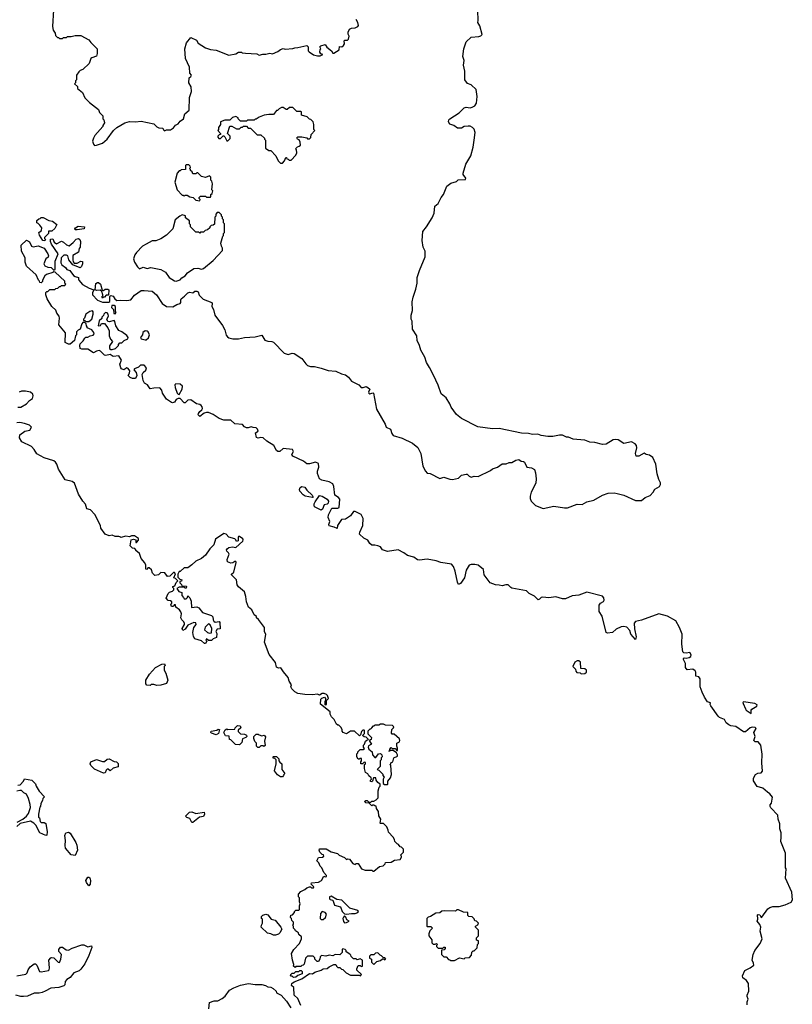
# Model space of a CAD drawing. Extents: x 1966327 to 2147849, y 395140 to 552178.
# Tile 294 of 316: x 2100255 to 2108197, y 445231 to 455354. Entities that reach past the tile are written whole.
import ezdxf

# ---------------------------------------------------------------- set-up
doc = ezdxf.new("R2010")
doc.units = 0

msp = doc.modelspace()

# ---------------------------------------------------------------- linework, layer by layer
at = {"layer": '0CON20XD'}
for points in [[(2100603, 455455), (2100592, 455285), (2100600, 455245), (2100620, 455215), (2100622, 455192), (2100642, 455172), (2100655, 455170), (2100665, 455160), (2100695, 455160), (2100705, 455170), (2100735, 455170), (2100745, 455180), (2100785, 455180), (2100825, 455192), (2100885, 455192), (2100966, 455146), (2100985, 455120), (2101050, 455055), (2101052, 455005), (2101045, 454980), (2100995, 454963), (2100986, 454954), (2100968, 454902), (2100905, 454840), (2100875, 454830), (2100862, 454818), (2100840, 454785), (2100840, 454735), (2100830, 454725), (2100830, 454705), (2100820, 454695), (2100848, 454668), (2100850, 454645), (2100900, 454605), (2100925, 454550), (2100971, 454501), (2101065, 454430), (2101075, 454400), (2101110, 454365), (2101110, 454335), (2101120, 454325), (2101127, 454293), (2101110, 454265), (2101110, 454255), (2101027, 454163), (2101013, 454135), (2101004, 454104), (2101013, 454073), (2101025, 454062), (2101045, 454063), (2101107, 454085), (2101153, 454125), (2101220, 454215), (2101253, 454247), (2101335, 454294), (2101382, 454308), (2101445, 454303), (2101505, 454309), (2101635, 454282), (2101665, 454252), (2101685, 454242), (2101728, 454238), (2101732, 454222), (2101745, 454210), (2101765, 454220), (2101805, 454222), (2101835, 454242), (2101855, 454268), (2101885, 454282), (2101905, 454310), (2101938, 454335), (2101952, 454385), (2101997, 454425), (2102002, 454555), (2102022, 454615), (2102017, 454665), (2101993, 454705), (2101998, 454755), (2102015, 454770), (2102020, 454785), (2102003, 454803), (2102000, 454865), (2101958, 454955), (2101952, 455055), (2101970, 455115), (2102015, 455170), (2102073, 455143), (2102091, 455111), (2102164, 455064), (2102215, 455048), (2102275, 455040), (2102405, 454990), (2102475, 455002), (2102505, 455020), (2102535, 455020), (2102543, 455013), (2102575, 455008), (2102692, 455002), (2102715, 454988), (2102755, 455000), (2102785, 454998), (2102825, 455008), (2102855, 455002), (2102910, 455025), (2102935, 455048), (2102963, 455057), (2102985, 455052), (2103063, 455057), (2103084, 455066), (2103115, 455068), (2103205, 455090), (2103220, 455075), (2103220, 455035), (2103232, 455022), (2103275, 454993), (2103315, 454982), (2103343, 454983), (2103370, 454995), (2103352, 455002), (2103341, 455021), (2103343, 455047), (2103350, 455055), (2103340, 455075), (2103350, 455085), (2103395, 455100), (2103411, 455071), (2103460, 455035), (2103475, 455010), (2103485, 455010), (2103540, 455045), (2103542, 455078), (2103567, 455073), (2103583, 455087), (2103593, 455107), (2103590, 455135), (2103598, 455142), (2103625, 455142), (2103636, 455155), (2103640, 455185), (2103630, 455205), (2103630, 455225), (2103644, 455256), (2103664, 455266), (2103705, 455271), (2103732, 455285), (2103738, 455295), (2103730, 455325), (2103712, 455355)], [(2101215, 452510), (2101234, 452484), (2101255, 452467), (2101295, 452471), (2101355, 452467), (2101398, 452475), (2101435, 452520), (2101505, 452568), (2101535, 452571), (2101615, 452562), (2101661, 452525), (2101720, 452435), (2101765, 452406), (2101829, 452401), (2101870, 452425), (2101905, 452435), (2101912, 452445), (2101910, 452475), (2101914, 452485), (2101950, 452510), (2101984, 452545), (2102005, 452552), (2102035, 452547), (2102056, 452564), (2102075, 452564), (2102090, 452555), (2102101, 452521), (2102142, 452482), (2102229, 452445), (2102234, 452435), (2102231, 452405), (2102248, 452375), (2102260, 452315), (2102340, 452210), (2102365, 452165), (2102379, 452109), (2102391, 452095), (2102405, 452084), (2102445, 452072), (2102505, 452073), (2102565, 452086), (2102675, 452094), (2102745, 452112), (2102775, 452060), (2102805, 452048), (2102846, 452046), (2102865, 452039), (2102974, 451925), (2103015, 451912), (2103055, 451926), (2103075, 451923), (2103155, 451872), (2103196, 451815), (2103215, 451799), (2103245, 451789), (2103285, 451787), (2103355, 451771), (2103425, 451748), (2103505, 451739), (2103562, 451712), (2103605, 451703), (2103635, 451679), (2103665, 451637), (2103740, 451600), (2103765, 451573), (2103785, 451572), (2103815, 451581), (2103835, 451572), (2103854, 451555), (2103839, 451525), (2103843, 451513), (2103855, 451508), (2103885, 451518), (2103893, 451513), (2103922, 451348), (2104012, 451195), (2104021, 451165), (2104066, 451145), (2104080, 451100), (2104095, 451078), (2104185, 451050), (2104291, 451001), (2104346, 450956), (2104380, 450895), (2104400, 450765), (2104425, 450712), (2104445, 450693), (2104475, 450689), (2104575, 450638), (2104615, 450651), (2104675, 450630), (2104705, 450628), (2104765, 450640), (2104795, 450670), (2104845, 450682), (2104855, 450681), (2104875, 450661), (2104895, 450651), (2104925, 450660), (2104966, 450656), (2105095, 450720), (2105116, 450736), (2105168, 450752), (2105215, 450788), (2105255, 450788), (2105285, 450801), (2105315, 450803), (2105355, 450826), (2105385, 450832), (2105410, 450815), (2105432, 450812), (2105445, 450804), (2105468, 450755), (2105515, 450745), (2105545, 450729), (2105557, 450695), (2105564, 450635), (2105562, 450588), (2105511, 450495), (2105501, 450455), (2105501, 450431), (2105514, 450405), (2105558, 450358), (2105635, 450329), (2105745, 450353), (2105854, 450334), (2105885, 450334), (2105985, 450373), (2106035, 450370), (2106084, 450396), (2106157, 450415), (2106246, 450464), (2106305, 450486), (2106365, 450491), (2106395, 450483), (2106465, 450465), (2106585, 450410), (2106645, 450412), (2106685, 450440), (2106735, 450463), (2106767, 450495), (2106784, 450526), (2106831, 450555), (2106843, 450575), (2106843, 450593), (2106824, 450625), (2106806, 450685), (2106793, 450785), (2106763, 450853), (2106728, 450878), (2106695, 450884), (2106675, 450897), (2106620, 450865), (2106593, 450865), (2106584, 450895), (2106598, 450952), (2106595, 450975), (2106583, 450993), (2106545, 451015), (2106465, 450997), (2106405, 451034), (2106375, 451038), (2106355, 451033), (2106285, 450989), (2106246, 450986), (2106166, 451006), (2106115, 451011), (2106065, 451032), (2105982, 451038), (2105945, 451042), (2105895, 451062), (2105875, 451062), (2105835, 451082), (2105805, 451082), (2105735, 451067), (2105685, 451068), (2105615, 451078), (2105582, 451092), (2105525, 451089), (2105485, 451099), (2105412, 451102), (2105185, 451150), (2105115, 451146), (2104965, 451168), (2104795, 451253), (2104746, 451295), (2104690, 451370), (2104676, 451406), (2104639, 451465), (2104589, 451509), (2104556, 451596), (2104508, 451698), (2104468, 451778), (2104435, 451828), (2104421, 451885), (2104377, 451955), (2104364, 452004), (2104342, 452055), (2104338, 452105), (2104293, 452173), (2104290, 452255), (2104280, 452275), (2104278, 452315), (2104292, 452365), (2104288, 452452), (2104298, 452502), (2104328, 452585), (2104340, 452645), (2104342, 452705), (2104364, 452776), (2104423, 452917), (2104422, 452975), (2104404, 453014), (2104393, 453085), (2104398, 453175), (2104438, 453225), (2104494, 453316), (2104516, 453364), (2104522, 453435), (2104558, 453465), (2104588, 453525), (2104612, 453555), (2104647, 453643), (2104685, 453672), (2104745, 453690), (2104763, 453707), (2104838, 453712), (2104840, 453725), (2104812, 453762), (2104812, 453775), (2104842, 453868), (2104892, 453955), (2104917, 454043), (2104926, 454115), (2104936, 454195), (2104925, 454228), (2104910, 454245), (2104885, 454259), (2104865, 454260), (2104825, 454254), (2104795, 454239), (2104755, 454240), (2104718, 454265), (2104675, 454278), (2104661, 454305), (2104665, 454323), (2104675, 454334), (2104772, 454395), (2104824, 454446), (2104845, 454453), (2104885, 454447), (2104907, 454455), (2104935, 454469), (2104950, 454495), (2104958, 454565), (2104948, 454635), (2104895, 454684), (2104857, 454697), (2104831, 454735), (2104831, 454825), (2104816, 454886), (2104824, 454935), (2104809, 454975), (2104819, 455055), (2104845, 455126), (2104895, 455174), (2104975, 455181), (2104995, 455187), (2105010, 455200), (2104985, 455290), (2104963, 455325), (2104967, 455345), (2104963, 455447)], [(2102955, 453880), (2102978, 453902), (2102992, 453938), (2102998, 453938), (2103002, 453922), (2103015, 453920), (2103025, 453910), (2103045, 453910), (2103095, 453960), (2103102, 453985), (2103100, 454015), (2103090, 454025), (2103112, 454048), (2103128, 454052), (2103140, 454065), (2103138, 454095), (2103127, 454117), (2103110, 454125), (2103102, 454138), (2103115, 454150), (2103155, 454150), (2103205, 454140), (2103215, 454130), (2103235, 454130), (2103247, 454143), (2103250, 454175), (2103290, 454215), (2103280, 454225), (2103280, 454275), (2103270, 454305), (2103248, 454328), (2103235, 454330), (2103210, 454355), (2103152, 454372), (2103150, 454405), (2103145, 454410), (2103105, 454410), (2103062, 454452), (2103028, 454452), (2103005, 454430), (2102995, 454430), (2102962, 454452), (2102945, 454452), (2102921, 454439), (2102905, 454420), (2102895, 454420), (2102865, 454380), (2102815, 454380), (2102768, 454372), (2102715, 454350), (2102685, 454330), (2102675, 454330), (2102665, 454320), (2102595, 454320), (2102585, 454310), (2102525, 454310), (2102500, 454335), (2102500, 454345), (2102475, 454360), (2102443, 454347), (2102415, 454320), (2102365, 454320), (2102320, 454305), (2102318, 454275), (2102300, 454245), (2102300, 454225), (2102290, 454215), (2102320, 454185), (2102318, 454172), (2102305, 454170), (2102290, 454155), (2102290, 454145), (2102302, 454132), (2102318, 454132), (2102345, 454160), (2102355, 454160), (2102365, 454150), (2102385, 454110), (2102395, 454110), (2102418, 454132), (2102417, 454157), (2102390, 454185), (2102415, 454260), (2102435, 454260), (2102485, 454230), (2102515, 454230), (2102532, 454248), (2102545, 454250), (2102555, 454260), (2102585, 454260), (2102605, 454240), (2102628, 454238), (2102695, 454170), (2102735, 454170), (2102770, 454135), (2102770, 454125), (2102780, 454115), (2102782, 454032), (2102815, 454010), (2102835, 454010), (2102888, 453955), (2102913, 453903), (2102935, 453880), (2102955, 453880)], [(2102105, 453490), (2102110, 453505), (2102100, 453515), (2102100, 453525), (2102115, 453540), (2102165, 453540), (2102175, 453530), (2102215, 453530), (2102220, 453535), (2102220, 453555), (2102232, 453568), (2102240, 453595), (2102230, 453605), (2102238, 453665), (2102230, 453695), (2102220, 453705), (2102220, 453735), (2102205, 453748), (2102165, 453732), (2102125, 453740), (2102085, 453780), (2102075, 453780), (2102065, 453770), (2102035, 453770), (2102028, 453788), (2102010, 453805), (2102010, 453815), (2102000, 453825), (2102010, 453835), (2102008, 453848), (2101995, 453860), (2101965, 453860), (2101960, 453855), (2101958, 453812), (2101915, 453810), (2101905, 453800), (2101895, 453800), (2101872, 453775), (2101848, 453685), (2101872, 453605), (2101925, 453550), (2101935, 453550), (2101945, 453540), (2101955, 453550), (2101975, 453550), (2102003, 453533), (2102037, 453527), (2102065, 453500), (2102105, 453490)], [(2100515, 453080), (2100494, 453084), (2100458, 453138), (2100452, 453165), (2100478, 453185), (2100482, 453215), (2100463, 453243), (2100445, 453260), (2100430, 453265), (2100432, 453288), (2100452, 453308), (2100465, 453310), (2100475, 453320), (2100495, 453320), (2100555, 453288), (2100592, 453282), (2100638, 453248), (2100615, 453208), (2100585, 453178), (2100552, 453178), (2100550, 453155), (2100510, 453115), (2100510, 453105), (2100520, 453095), (2100515, 453080)], [(2101865, 452664), (2101905, 452680), (2101921, 452699), (2101955, 452721), (2101980, 452750), (2102045, 452797), (2102085, 452800), (2102125, 452790), (2102143, 452797), (2102245, 452878), (2102338, 452982), (2102340, 453005), (2102328, 453025), (2102322, 453055), (2102343, 453127), (2102350, 453135), (2102350, 453155), (2102360, 453165), (2102360, 453255), (2102350, 453265), (2102350, 453295), (2102340, 453305), (2102340, 453325), (2102330, 453335), (2102328, 453348), (2102305, 453370), (2102285, 453370), (2102270, 453355), (2102270, 453335), (2102260, 453325), (2102258, 453252), (2102245, 453240), (2102222, 453238), (2102210, 453225), (2102210, 453215), (2102187, 453193), (2102163, 453187), (2102145, 453170), (2102115, 453170), (2102105, 453160), (2102095, 453170), (2102065, 453170), (2102010, 453225), (2102010, 453245), (2102000, 453255), (2102000, 453285), (2101960, 453315), (2101958, 453338), (2101925, 453348), (2101900, 453335), (2101852, 453295), (2101830, 453205), (2101763, 453137), (2101705, 453100), (2101655, 453080), (2101615, 453079), (2101554, 453046), (2101518, 453025), (2101455, 452961), (2101439, 452935), (2101426, 452895), (2101435, 452862), (2101465, 452814), (2101485, 452794), (2101525, 452808), (2101565, 452796), (2101604, 452806), (2101705, 452787), (2101755, 452757), (2101793, 452703), (2101845, 452669), (2101865, 452664)], [(2100825, 453192), (2100822, 453205), (2100828, 453215), (2100855, 453232), (2100920, 453225), (2100917, 453203), (2100845, 453193), (2100825, 453192)], [(2107733, 445325), (2107749, 445365), (2107748, 445445), (2107725, 445476), (2107687, 445505), (2107686, 445525), (2107710, 445580), (2107762, 445605), (2107800, 445635), (2107799, 445655), (2107784, 445685), (2107796, 445745), (2107813, 445785), (2107865, 445855), (2107886, 445905), (2107868, 445982), (2107874, 446025), (2107862, 446052), (2107837, 446085), (2107843, 446105), (2107838, 446152), (2107845, 446156), (2107862, 446152), (2107875, 446122), (2107885, 446128), (2107945, 446212), (2107964, 446226), (2107995, 446237), (2108063, 446237), (2108125, 446254), (2108185, 446283), (2108197, 446305), (2108192, 446385), (2108128, 446528), (2108132, 446625), (2108128, 446635), (2108126, 446785), (2108078, 446905), (2108082, 446948), (2108082, 446995), (2108070, 447035), (2108070, 447085), (2108052, 447135), (2108048, 447175), (2107975, 447250), (2107968, 447265), (2107968, 447282), (2107982, 447298), (2107992, 447362), (2107966, 447396), (2107941, 447411), (2107895, 447452), (2107835, 447472), (2107797, 447527), (2107797, 447555), (2107817, 447593), (2107842, 447608), (2107878, 447612), (2107892, 447628), (2107884, 447715), (2107886, 447804), (2107874, 447894), (2107845, 447928), (2107815, 447928), (2107802, 447942), (2107814, 447985), (2107800, 448025), (2107826, 448066), (2107816, 448076), (2107785, 448080), (2107765, 448074), (2107715, 448034), (2107695, 448031), (2107615, 448089), (2107565, 448094), (2107545, 448104), (2107517, 448125), (2107498, 448158), (2107449, 448179), (2107435, 448192), (2107359, 448299), (2107352, 448315), (2107355, 448330), (2107325, 448342), (2107295, 448388), (2107271, 448441), (2107248, 448495), (2107249, 448579), (2107235, 448598), (2107204, 448605), (2107205, 448645), (2107199, 448659), (2107175, 448676), (2107115, 448670), (2107098, 448695), (2107098, 448735), (2107077, 448775), (2107078, 448785), (2107085, 448792), (2107105, 448789), (2107138, 448795), (2107154, 448806), (2107156, 448825), (2107145, 448848), (2107105, 448840), (2107083, 448843), (2107070, 448855), (2107061, 448935), (2107064, 449035), (2107036, 449105), (2106999, 449175), (2106915, 449222), (2106825, 449244), (2106645, 449181), (2106585, 449168), (2106572, 449148), (2106573, 449093), (2106592, 449008), (2106585, 448980), (2106536, 449035), (2106525, 449075), (2106495, 449108), (2106465, 449116), (2106437, 449113), (2106385, 449089), (2106348, 449052), (2106298, 449048), (2106285, 449053), (2106242, 449222), (2106211, 449271), (2106211, 449335), (2106226, 449355), (2106255, 449373), (2106262, 449385), (2106259, 449409), (2106247, 449427), (2106085, 449468), (2106001, 449439), (2105935, 449431), (2105865, 449401), (2105835, 449401), (2105765, 449420), (2105695, 449409), (2105634, 449416), (2105615, 449413), (2105598, 449395), (2105585, 449391), (2105546, 449426), (2105493, 449453), (2105465, 449482), (2105315, 449511), (2105304, 449515), (2105275, 449545), (2105253, 449543), (2105215, 449533), (2105185, 449541), (2105145, 449543), (2105090, 449565), (2105030, 449645), (2105021, 449701), (2104966, 449745), (2104935, 449754), (2104895, 449754), (2104874, 449746), (2104845, 449693), (2104828, 449615), (2104785, 449556), (2104765, 449547), (2104755, 449570), (2104732, 449685), (2104713, 449733), (2104695, 449756), (2104585, 449772), (2104535, 449791), (2104445, 449809), (2104365, 449798), (2104345, 449801), (2104307, 449827), (2104240, 449845), (2104204, 449874), (2104145, 449903), (2104035, 449888), (2103985, 449902), (2103963, 449933), (2103935, 449943), (2103905, 449953), (2103875, 449952), (2103855, 449968), (2103834, 450004), (2103791, 450025), (2103748, 450065), (2103750, 450085), (2103783, 450155), (2103786, 450225), (2103766, 450266), (2103705, 450296), (2103685, 450298), (2103655, 450254), (2103605, 450220), (2103562, 450215), (2103522, 450155), (2103518, 450122), (2103487, 450137), (2103435, 450150), (2103433, 450165), (2103443, 450195), (2103427, 450237), (2103428, 450265), (2103465, 450332), (2103525, 450332), (2103540, 450340), (2103545, 450425), (2103533, 450443), (2103494, 450465), (2103485, 450555), (2103475, 450581), (2103435, 450601), (2103359, 450619), (2103337, 450635), (2103317, 450687), (2103317, 450713), (2103330, 450755), (2103325, 450792), (2103295, 450806), (2103235, 450788), (2103208, 450788), (2103172, 450815), (2103062, 450865), (2103053, 450885), (2103070, 450915), (2103058, 450935), (2102964, 450946), (2102930, 450915), (2102910, 450915), (2102894, 450925), (2102866, 450975), (2102795, 451019), (2102756, 451055), (2102735, 451059), (2102705, 451053), (2102690, 451060), (2102680, 451105), (2102706, 451125), (2102699, 451145), (2102685, 451159), (2102655, 451161), (2102635, 451169), (2102605, 451157), (2102585, 451157), (2102567, 451167), (2102545, 451191), (2102465, 451200), (2102425, 451236), (2102355, 451236), (2102305, 451254), (2102244, 451294), (2102195, 451317), (2102175, 451317), (2102152, 451308), (2102105, 451274), (2102091, 451291), (2102092, 451305), (2102105, 451324), (2102128, 451342), (2102133, 451357), (2102131, 451375), (2102119, 451389), (2102105, 451398), (2102074, 451404), (2102014, 451444), (2101985, 451443), (2101955, 451416), (2101946, 451416), (2101905, 451460), (2101885, 451460), (2101865, 451450), (2101845, 451422), (2101826, 451414), (2101815, 451417), (2101764, 451454), (2101724, 451514), (2101717, 451545), (2101695, 451568), (2101635, 451567), (2101595, 451558), (2101570, 451600), (2101537, 451617), (2101524, 451644), (2101514, 451706), (2101524, 451725), (2101550, 451750), (2101558, 451775), (2101535, 451801), (2101498, 451802), (2101475, 451782), (2101434, 451766), (2101428, 451755), (2101451, 451725), (2101459, 451695), (2101444, 451666), (2101415, 451664), (2101391, 451675), (2101370, 451695), (2101385, 451720), (2101386, 451745), (2101369, 451769), (2101355, 451773), (2101325, 451754), (2101303, 451763), (2101294, 451775), (2101286, 451814), (2101303, 451855), (2101275, 451898), (2101215, 451892), (2101185, 451910), (2101142, 451902), (2101126, 451906), (2101087, 451947), (2101072, 451952), (2101043, 451947), (2101015, 451930), (2100957, 451967), (2100895, 451968), (2100878, 451975), (2100872, 452005), (2100878, 452022), (2100909, 452051), (2100925, 452080), (2100935, 452090), (2100955, 452090), (2100980, 452105), (2101011, 452109), (2101020, 452125), (2101018, 452138), (2100996, 452166), (2100950, 452185), (2100950, 452195), (2100940, 452205), (2100938, 452228), (2100925, 452240), (2100905, 452240), (2100893, 452227), (2100878, 452172), (2100855, 452162), (2100838, 452145), (2100838, 452115), (2100830, 452105), (2100820, 452055), (2100775, 452018), (2100755, 452018), (2100722, 452035), (2100727, 452135), (2100658, 452218), (2100664, 452285), (2100660, 452305), (2100636, 452335), (2100627, 452367), (2100584, 452404), (2100538, 452485), (2100522, 452525), (2100525, 452550), (2100535, 452560), (2100545, 452560), (2100565, 452580), (2100615, 452580), (2100625, 452590), (2100648, 452592), (2100665, 452610), (2100675, 452610), (2100685, 452620), (2100718, 452622), (2100730, 452635), (2100720, 452645), (2100720, 452665), (2100618, 452758), (2100605, 452760), (2100597, 452753), (2100530, 452735), (2100515, 452720), (2100490, 452675), (2100488, 452662), (2100475, 452650), (2100462, 452652), (2100460, 452665), (2100450, 452675), (2100425, 452730), (2100325, 452820), (2100311, 452861), (2100310, 452905), (2100273, 452973), (2100270, 453035), (2100325, 453088), (2100355, 453070), (2100377, 453027), (2100395, 453017), (2100445, 453029), (2100506, 453006), (2100544, 452945), (2100550, 452925), (2100546, 452914), (2100522, 452895), (2100502, 452845), (2100515, 452822), (2100545, 452808), (2100577, 452807), (2100605, 452780), (2100620, 452785), (2100618, 452872), (2100650, 452945), (2100582, 453045), (2100570, 453075), (2100572, 453098), (2100595, 453100), (2100610, 453065), (2100635, 453048), (2100685, 453078), (2100706, 453066), (2100735, 453038), (2100765, 453030), (2100806, 453064), (2100835, 453098), (2100860, 453105), (2100872, 453095), (2100880, 453075), (2100878, 453015), (2100868, 453002), (2100860, 452965), (2100802, 452928), (2100800, 452885), (2100803, 452863), (2100815, 452850), (2100845, 452852), (2100885, 452872), (2100899, 452869), (2100902, 452845), (2100892, 452815), (2100875, 452803), (2100800, 452835), (2100760, 452885), (2100750, 452925), (2100735, 452932), (2100708, 452932), (2100680, 452905), (2100678, 452855), (2100688, 452835), (2100726, 452806), (2100740, 452785), (2100770, 452775), (2100807, 452725), (2100825, 452714), (2100860, 452705), (2100858, 452685), (2100862, 452675), (2100902, 452632), (2100970, 452595), (2101018, 452578), (2101002, 452545), (2101002, 452525), (2101055, 452470), (2101105, 452450), (2101172, 452448), (2101180, 452455), (2101182, 452508), (2101192, 452518), (2101215, 452510)], [(2101105, 452490), (2101100, 452505), (2101110, 452515), (2101110, 452525), (2101098, 452558), (2101082, 452572), (2101045, 452568), (2101030, 452575), (2101038, 452642), (2101055, 452652), (2101065, 452653), (2101087, 452635), (2101102, 452572), (2101115, 452570), (2101135, 452582), (2101162, 452582), (2101170, 452575), (2101168, 452522), (2101145, 452520), (2101125, 452500), (2101115, 452500), (2101105, 452490)], [(2101235, 452330), (2101248, 452345), (2101240, 452355), (2101240, 452405), (2101227, 452417), (2101203, 452417), (2101200, 452395), (2101220, 452375), (2101223, 452333), (2101235, 452330)], [(2100935, 452250), (2100965, 452252), (2100997, 452275), (2101010, 452325), (2101009, 452349), (2101002, 452362), (2100975, 452353), (2100935, 452328), (2100920, 452285), (2100910, 452275), (2100912, 452262), (2100925, 452260), (2100935, 452250)], [(2101205, 451962), (2101240, 451975), (2101270, 452005), (2101270, 452015), (2101285, 452030), (2101305, 452030), (2101330, 452055), (2101366, 452074), (2101370, 452085), (2101355, 452108), (2101306, 452146), (2101275, 452159), (2101242, 452205), (2101232, 452252), (2101225, 452260), (2101175, 452247), (2101161, 452251), (2101152, 452275), (2101168, 452305), (2101166, 452326), (2101155, 452340), (2101138, 452342), (2101120, 452325), (2101117, 452313), (2101100, 452295), (2101098, 452282), (2101072, 452258), (2101060, 452205), (2101085, 452210), (2101095, 452230), (2101125, 452230), (2101162, 452185), (2101174, 452154), (2101174, 452104), (2101189, 452069), (2101210, 452045), (2101178, 452002), (2101178, 451975), (2101193, 451963), (2101205, 451962)], [(2101545, 452061), (2101555, 452063), (2101578, 452082), (2101589, 452115), (2101576, 452146), (2101565, 452153), (2101545, 452154), (2101522, 452138), (2101516, 452114), (2101498, 452085), (2101505, 452073), (2101545, 452061)], [(2101895, 451502), (2101924, 451555), (2101927, 451585), (2101906, 451606), (2101861, 451609), (2101851, 451599), (2101852, 451572), (2101874, 451514), (2101885, 451503), (2101895, 451502)], [(2100235, 451370), (2100265, 451369), (2100326, 451404), (2100355, 451438), (2100385, 451460), (2100393, 451487), (2100390, 451505), (2100365, 451526), (2100315, 451536), (2100275, 451534), (2100248, 451525)], [(2104042, 447022), (2104030, 447055), (2103995, 447090), (2103965, 447090), (2103960, 447095), (2103968, 447135), (2103948, 447168), (2103942, 447215), (2103923, 447243), (2103918, 447268), (2103905, 447270), (2103895, 447280), (2103885, 447280), (2103875, 447270), (2103848, 447298), (2103813, 447303), (2103800, 447315), (2103812, 447328), (2103825, 447328), (2103845, 447310), (2103865, 447310), (2103875, 447320), (2103895, 447320), (2103920, 447335), (2103940, 447355), (2103940, 447425), (2103950, 447465), (2103960, 447475), (2103960, 447495), (2103935, 447510), (2103920, 447535), (2103915, 447560), (2103892, 447558), (2103880, 447525), (2103875, 447520), (2103862, 447522), (2103860, 447535), (2103870, 447545), (2103868, 447558), (2103845, 447580), (2103835, 447600), (2103810, 447615), (2103800, 447655), (2103800, 447695), (2103810, 447705), (2103808, 447718), (2103795, 447720), (2103778, 447702), (2103762, 447702), (2103760, 447725), (2103770, 447735), (2103768, 447758), (2103755, 447760), (2103745, 447750), (2103735, 447750), (2103720, 447775), (2103720, 447805), (2103730, 447815), (2103732, 447828), (2103755, 447850), (2103785, 447850), (2103798, 447862), (2103790, 447875), (2103790, 447895), (2103800, 447905), (2103810, 447935), (2103822, 447948), (2103840, 447955), (2103818, 447978), (2103795, 447980), (2103780, 447995), (2103800, 448015), (2103800, 448045), (2103795, 448050), (2103782, 448048), (2103770, 448035), (2103758, 448002), (2103748, 447992), (2103695, 448040), (2103655, 448040), (2103615, 448012), (2103580, 448025), (2103568, 448038), (2103568, 448055), (2103555, 448080), (2103535, 448100), (2103525, 448100), (2103512, 448112), (2103488, 448158), (2103460, 448185), (2103448, 448215), (2103448, 448238), (2103348, 448318), (2103352, 448368), (2103362, 448378), (2103388, 448388), (2103400, 448375), (2103400, 448355), (2103390, 448345), (2103390, 448315), (2103395, 448310), (2103408, 448312), (2103410, 448355), (2103428, 448375), (2103420, 448405), (2103410, 448415), (2103385, 448428), (2103365, 448428), (2103335, 448410), (2103315, 448418), (2103265, 448412), (2103185, 448416), (2103115, 448428), (2103084, 448444), (2103052, 448475), (2103042, 448495), (2103048, 448515), (2103026, 448555), (2103015, 448592), (2102965, 448648), (2102939, 448689), (2102915, 448687), (2102895, 448698), (2102886, 448745), (2102819, 448829), (2102773, 448955), (2102784, 449034), (2102773, 449065), (2102770, 449105), (2102709, 449189), (2102690, 449205), (2102688, 449218), (2102664, 449234), (2102640, 449285), (2102608, 449315), (2102588, 449368), (2102581, 449425), (2102565, 449472), (2102504, 449524), (2102492, 449545), (2102484, 449594), (2102432, 449645), (2102432, 449655), (2102457, 449673), (2102480, 449775), (2102475, 449782), (2102465, 449783), (2102445, 449770), (2102425, 449766), (2102391, 449781), (2102387, 449805), (2102408, 449858), (2102402, 449872), (2102385, 449890), (2102381, 449905), (2102386, 449915), (2102406, 449926), (2102443, 449933), (2102478, 449928), (2102548, 449992), (2102552, 450005), (2102547, 450015), (2102515, 450040), (2102505, 450040), (2102500, 450035), (2102500, 449995), (2102485, 449990), (2102478, 450008), (2102467, 450017), (2102404, 450034), (2102377, 450065), (2102355, 450073), (2102268, 450012), (2102250, 449955), (2102209, 449915), (2102165, 449849), (2102125, 449814), (2102064, 449786), (2102025, 449748), (2101985, 449720), (2101945, 449720), (2101905, 449680), (2101895, 449680), (2101880, 449655), (2101882, 449622), (2101902, 449602), (2101920, 449595), (2101918, 449582), (2101902, 449578), (2101900, 449565), (2101918, 449548), (2101922, 449532), (2101965, 449530), (2101970, 449525), (2101965, 449510), (2101955, 449510), (2101945, 449520), (2101895, 449520), (2101870, 449505), (2101890, 449475), (2101920, 449465), (2101920, 449435), (2101940, 449415), (2101945, 449400), (2101965, 449400), (2101980, 449415), (2101985, 449430), (2102005, 449410), (2102018, 449375), (2102022, 449312), (2102075, 449318), (2102095, 449308), (2102135, 449260), (2102225, 449228), (2102240, 449215), (2102242, 449185), (2102250, 449170), (2102265, 449161), (2102305, 449168), (2102313, 449155), (2102317, 449093), (2102285, 449088), (2102272, 449065), (2102280, 449045), (2102278, 449002), (2102245, 448990), (2102225, 448970), (2102195, 448970), (2102175, 448990), (2102170, 448975), (2102180, 448965), (2102165, 448940), (2102155, 448940), (2102125, 448968), (2102055, 448990), (2102042, 449012), (2102036, 449055), (2102044, 449106), (2102070, 449135), (2102065, 449152), (2102045, 449158), (2101985, 449130), (2101955, 449088), (2101932, 449075), (2101924, 449096), (2101950, 449135), (2101950, 449145), (2101942, 449165), (2101922, 449185), (2101912, 449205), (2101918, 449245), (2101910, 449265), (2101896, 449286), (2101860, 449315), (2101858, 449338), (2101842, 449338), (2101835, 449320), (2101815, 449320), (2101810, 449345), (2101820, 449355), (2101818, 449368), (2101805, 449380), (2101782, 449382), (2101760, 449405), (2101780, 449455), (2101795, 449470), (2101825, 449480), (2101838, 449492), (2101840, 449505), (2101830, 449515), (2101830, 449525), (2101848, 449532), (2101863, 449567), (2101880, 449585), (2101858, 449608), (2101840, 449615), (2101858, 449658), (2101845, 449670), (2101835, 449670), (2101798, 449632), (2101775, 449630), (2101748, 449668), (2101705, 449670), (2101682, 449648), (2101645, 449640), (2101620, 449665), (2101609, 449699), (2101585, 449720), (2101572, 449718), (2101565, 449700), (2101550, 449705), (2101552, 449745), (2101541, 449771), (2101503, 449813), (2101487, 449867), (2101450, 449895), (2101450, 449905), (2101438, 449918), (2101415, 449920), (2101392, 449945), (2101402, 450008), (2101425, 450012), (2101448, 450008), (2101450, 449980), (2101455, 449980), (2101477, 450003), (2101475, 450020), (2101435, 450048), (2101405, 450048), (2101385, 450038), (2101345, 450043), (2101295, 450032), (2101285, 450038), (2101275, 450042), (2101235, 450040), (2101205, 450054), (2101175, 450047), (2101132, 450065), (2101090, 450125), (2101087, 450155), (2101027, 450267), (2100984, 450314), (2100944, 450325), (2100933, 450373), (2100905, 450403), (2100860, 450475), (2100819, 450589), (2100796, 450606), (2100724, 450624), (2100653, 450733), (2100636, 450785), (2100624, 450805), (2100605, 450817), (2100505, 450849), (2100431, 450891), (2100405, 450935), (2100375, 450966), (2100276, 451015), (2100253, 451055), (2100257, 451085), (2100308, 451122), (2100358, 451135), (2100376, 451165), (2100357, 451185), (2100305, 451202), (2100255, 451213), (2100225, 451210)], [(2103265, 450442), (2103190, 450455), (2103168, 450468), (2103134, 450505), (2103131, 450525), (2103138, 450545), (2103155, 450553), (2103185, 450548), (2103206, 450516), (2103262, 450465), (2103270, 450445), (2103265, 450442)], [(2103355, 450312), (2103287, 450347), (2103282, 450362), (2103281, 450375), (2103292, 450398), (2103335, 450462), (2103365, 450454), (2103415, 450426), (2103428, 450405), (2103425, 450382), (2103415, 450373), (2103384, 450366), (2103367, 450323), (2103355, 450312)], [(2102205, 449047), (2102225, 449050), (2102230, 449095), (2102213, 449133), (2102195, 449142), (2102162, 449108), (2102155, 449080), (2102185, 449053), (2102205, 449047)], [(2101665, 448508), (2101635, 448518), (2101605, 448518), (2101595, 448510), (2101563, 448513), (2101550, 448525), (2101550, 448565), (2101588, 448625), (2101652, 448695), (2101715, 448728), (2101745, 448730), (2101750, 448715), (2101740, 448705), (2101740, 448665), (2101757, 448637), (2101778, 448565), (2101765, 448530), (2101705, 448512), (2101665, 448508)], [(2106025, 448630), (2106065, 448632), (2106080, 448645), (2106080, 448665), (2106065, 448680), (2106022, 448682), (2106020, 448750), (2106002, 448762), (2105985, 448762), (2105961, 448749), (2105942, 448705), (2105968, 448678), (2105970, 448655), (2105982, 448642), (2106015, 448640), (2106025, 448630)], [(2107775, 448220), (2107774, 448254), (2107779, 448265), (2107832, 448295), (2107835, 448310), (2107813, 448323), (2107695, 448342), (2107688, 448335), (2107690, 448325), (2107715, 448268), (2107724, 448254), (2107775, 448220)], [(2102275, 448000), (2102225, 448020), (2102220, 448025), (2102222, 448038), (2102282, 448048), (2102295, 448060), (2102308, 448058), (2102300, 448015), (2102275, 448000)], [(2102515, 447900), (2102472, 447902), (2102425, 447950), (2102410, 447955), (2102408, 447988), (2102372, 447992), (2102353, 448025), (2102367, 448053), (2102385, 448062), (2102395, 448058), (2102465, 448060), (2102470, 448075), (2102493, 448097), (2102520, 448095), (2102527, 448073), (2102502, 448048), (2102500, 448035), (2102525, 448012), (2102567, 448007), (2102587, 447997), (2102590, 447985), (2102580, 447975), (2102545, 447962), (2102537, 447923), (2102515, 447900)], [(2104035, 447490), (2104040, 447495), (2104040, 447525), (2104065, 447560), (2104077, 447595), (2104070, 447685), (2104060, 447695), (2104070, 447705), (2104070, 447715), (2104090, 447725), (2104100, 447765), (2104137, 447783), (2104140, 447795), (2104128, 447818), (2104095, 447840), (2104060, 447840), (2104055, 447830), (2104050, 447835), (2104060, 447840), (2104060, 447855), (2104075, 447870), (2104085, 447860), (2104115, 447860), (2104132, 447842), (2104138, 447842), (2104140, 447865), (2104130, 447885), (2104130, 447915), (2104159, 447931), (2104162, 447945), (2104159, 447959), (2104105, 448010), (2104085, 448010), (2104078, 448018), (2104080, 448055), (2104097, 448073), (2104100, 448085), (2104088, 448098), (2104015, 448100), (2103995, 448110), (2103965, 448110), (2103945, 448100), (2103905, 448100), (2103895, 448090), (2103885, 448090), (2103870, 448075), (2103865, 448060), (2103855, 448060), (2103832, 448038), (2103832, 448012), (2103870, 447975), (2103868, 447952), (2103850, 447945), (2103850, 447935), (2103870, 447905), (2103842, 447888), (2103838, 447875), (2103844, 447854), (2103878, 447828), (2103880, 447795), (2103905, 447770), (2103915, 447770), (2103943, 447807), (2103965, 447808), (2103977, 447797), (2103980, 447775), (2103970, 447765), (2103970, 447745), (2103962, 447735), (2103960, 447675), (2103930, 447645), (2103945, 447640), (2103987, 447597), (2103988, 447585), (2104000, 447565), (2103992, 447545), (2103992, 447502), (2104005, 447490), (2104035, 447490)], [(2102715, 447870), (2102702, 447872), (2102690, 447885), (2102690, 447915), (2102673, 447933), (2102660, 447965), (2102660, 447985), (2102685, 448010), (2102705, 448010), (2102715, 448000), (2102745, 447992), (2102767, 447997), (2102782, 447982), (2102772, 447935), (2102778, 447892), (2102765, 447880), (2102755, 447890), (2102735, 447890), (2102715, 447870)], [(2101115, 447608), (2101025, 447648), (2100986, 447686), (2100980, 447705), (2100987, 447723), (2101045, 447748), (2101105, 447728), (2101125, 447728), (2101155, 447750), (2101175, 447756), (2101225, 447728), (2101250, 447725), (2101267, 447707), (2101266, 447674), (2101215, 447658), (2101185, 447632), (2101165, 447650), (2101155, 447650), (2101145, 447640), (2101135, 447612), (2101115, 447608)], [(2102955, 447570), (2102935, 447570), (2102905, 447592), (2102873, 447633), (2102890, 447705), (2102890, 447745), (2102878, 447758), (2102862, 447762), (2102860, 447775), (2102865, 447780), (2102895, 447780), (2102920, 447755), (2102920, 447735), (2102930, 447720), (2102950, 447705), (2102948, 447645), (2102980, 447605), (2102970, 447595), (2102968, 447582), (2102955, 447570)], [(2100235, 447483), (2100261, 447489), (2100294, 447526), (2100305, 447550), (2100380, 447535), (2100417, 447497), (2100423, 447473), (2100454, 447424), (2100510, 447365), (2100492, 447348), (2100490, 447325), (2100473, 447297), (2100470, 447265), (2100463, 447257), (2100448, 447185), (2100450, 447155), (2100457, 447147), (2100465, 447110), (2100475, 447102), (2100505, 447102), (2100525, 447090), (2100539, 447005), (2100535, 446970), (2100525, 446968)], [(2100228, 447105), (2100286, 447134), (2100326, 447164), (2100346, 447194), (2100366, 447255), (2100364, 447285), (2100347, 447347), (2100325, 447393), (2100298, 447405), (2100275, 447428), (2100255, 447430), (2100225, 447422)], [(2100525, 446968), (2100463, 446995), (2100422, 447072), (2100402, 447092), (2100365, 447113), (2100260, 447090), (2100225, 447060)], [(2102035, 447100), (2102025, 447100), (2102003, 447143), (2101973, 447153), (2101960, 447165), (2102002, 447208), (2102025, 447210), (2102065, 447192), (2102150, 447205), (2102153, 447185), (2102145, 447162), (2102104, 447156), (2102035, 447100)], [(2103145, 445220), (2103115, 445290), (2103078, 445325), (2103073, 445403), (2103050, 445425), (2103052, 445445), (2103078, 445462), (2103155, 445492), (2103233, 445547), (2103265, 445543), (2103289, 445561), (2103355, 445583), (2103373, 445597), (2103415, 445598), (2103435, 445618), (2103485, 445642), (2103505, 445640), (2103510, 445625), (2103525, 445610), (2103545, 445610), (2103563, 445593), (2103575, 445590), (2103610, 445555), (2103655, 445530), (2103745, 445530), (2103757, 445523), (2103768, 445538), (2103722, 445582), (2103720, 445595), (2103735, 445630), (2103755, 445630), (2103765, 445620), (2103778, 445622), (2103780, 445685), (2103755, 445698), (2103725, 445690), (2103715, 445700), (2103685, 445700), (2103662, 445722), (2103660, 445735), (2103648, 445748), (2103612, 445772), (2103610, 445785), (2103600, 445795), (2103575, 445802), (2103568, 445795), (2103570, 445765), (2103545, 445740), (2103498, 445742), (2103475, 445728), (2103435, 445738), (2103403, 445727), (2103358, 445732), (2103342, 445718), (2103340, 445695), (2103325, 445670), (2103312, 445672), (2103290, 445695), (2103288, 445708), (2103270, 445725), (2103213, 445727), (2103193, 445707), (2103180, 445645), (2103168, 445632), (2103155, 445630), (2103145, 445620), (2103095, 445620), (2103085, 445610), (2103070, 445625), (2103072, 445642), (2103058, 445685), (2103050, 445755), (2103073, 445795), (2103130, 445855), (2103150, 445905), (2103150, 445925), (2103125, 445950), (2103120, 445965), (2103090, 445985), (2103087, 445997), (2103070, 446015), (2103070, 446035), (2103060, 446045), (2103070, 446055), (2103070, 446075), (2103052, 446092), (2103050, 446115), (2103040, 446125), (2103042, 446148), (2103058, 446152), (2103080, 446175), (2103080, 446185), (2103092, 446198), (2103125, 446200), (2103130, 446205), (2103130, 446245), (2103138, 446265), (2103130, 446285), (2103130, 446325), (2103120, 446335), (2103122, 446365), (2103145, 446392), (2103185, 446410), (2103205, 446428), (2103235, 446440), (2103245, 446440), (2103255, 446430), (2103275, 446430), (2103278, 446438), (2103250, 446465), (2103255, 446480), (2103325, 446488), (2103356, 446504), (2103382, 446548), (2103395, 446542), (2103410, 446545), (2103410, 446555), (2103380, 446585), (2103360, 446635), (2103342, 446652), (2103330, 446685), (2103310, 446705), (2103325, 446740), (2103367, 446743), (2103380, 446755), (2103378, 446768), (2103365, 446770), (2103340, 446795), (2103332, 446815), (2103335, 446830), (2103405, 446828), (2103455, 446800), (2103522, 446782), (2103540, 446765), (2103595, 446740), (2103615, 446720), (2103625, 446728), (2103645, 446722), (2103679, 446679), (2103705, 446670), (2103715, 446678), (2103735, 446678), (2103770, 446625), (2103805, 446612), (2103875, 446610), (2103885, 446600), (2103895, 446600), (2103952, 446648), (2103990, 446655), (2104010, 446675), (2104015, 446690), (2104075, 446692), (2104108, 446712), (2104165, 446720), (2104180, 446745), (2104180, 446755), (2104170, 446765), (2104200, 446795), (2104200, 446825), (2104178, 446848), (2104165, 446850), (2104150, 446875), (2104135, 446880), (2104110, 446905), (2104107, 446927), (2104095, 446950), (2104045, 447000), (2104042, 447022)], [(2100825, 446762), (2100785, 446768), (2100725, 446838), (2100721, 446865), (2100726, 446915), (2100720, 446965), (2100730, 446995), (2100755, 447000), (2100775, 446992), (2100833, 446895), (2100843, 446867), (2100848, 446815), (2100825, 446762)], [(2100965, 446450), (2100940, 446485), (2100934, 446505), (2100955, 446540), (2100965, 446540), (2100975, 446530), (2100982, 446505), (2100978, 446465), (2100965, 446450)], [(2103615, 446158), (2103665, 446166), (2103705, 446164), (2103730, 446175), (2103736, 446185), (2103732, 446195), (2103650, 446220), (2103565, 446301), (2103515, 446309), (2103455, 446342), (2103440, 446335), (2103438, 446315), (2103445, 446308), (2103473, 446303), (2103492, 446252), (2103552, 446232), (2103570, 446185), (2103592, 446162), (2103615, 446158)], [(2104685, 445680), (2104725, 445682), (2104775, 445710), (2104825, 445700), (2104835, 445710), (2104878, 445712), (2104900, 445735), (2104902, 445768), (2104915, 445780), (2104925, 445780), (2104958, 445812), (2104960, 445845), (2104970, 445855), (2104970, 445885), (2104952, 445892), (2104950, 445915), (2104970, 445935), (2104970, 445995), (2104940, 446025), (2104940, 446035), (2104965, 446050), (2104970, 446065), (2104950, 446085), (2104935, 446090), (2104925, 446110), (2104905, 446130), (2104870, 446135), (2104860, 446145), (2104860, 446175), (2104818, 446178), (2104765, 446202), (2104748, 446202), (2104735, 446190), (2104625, 446192), (2104595, 446188), (2104575, 446170), (2104533, 446167), (2104477, 446133), (2104452, 446128), (2104440, 446115), (2104440, 446035), (2104445, 446030), (2104482, 446032), (2104498, 446015), (2104470, 445985), (2104460, 445955), (2104460, 445935), (2104490, 445895), (2104492, 445862), (2104505, 445850), (2104525, 445850), (2104538, 445858), (2104550, 445845), (2104540, 445835), (2104540, 445825), (2104555, 445810), (2104605, 445810), (2104615, 445820), (2104628, 445818), (2104630, 445805), (2104618, 445792), (2104592, 445788), (2104590, 445745), (2104615, 445720), (2104638, 445718), (2104662, 445692), (2104675, 445690), (2104685, 445680)], [(2102885, 445942), (2102865, 445942), (2102835, 445957), (2102802, 445962), (2102738, 446025), (2102740, 446045), (2102752, 446065), (2102750, 446105), (2102740, 446115), (2102740, 446135), (2102753, 446147), (2102785, 446158), (2102805, 446150), (2102840, 446105), (2102880, 446095), (2102940, 446025), (2102948, 446005), (2102928, 445965), (2102915, 445952), (2102885, 445942)], [(2103375, 446103), (2103400, 446125), (2103407, 446157), (2103396, 446176), (2103365, 446184), (2103346, 446165), (2103343, 446115), (2103355, 446103), (2103375, 446103)], [(2103595, 446069), (2103615, 446072), (2103640, 446085), (2103618, 446098), (2103608, 446128), (2103595, 446140), (2103582, 446128), (2103578, 446115), (2103584, 446084), (2103595, 446069)], [(2100226, 445524), (2100319, 445541), (2100332, 445555), (2100342, 445585), (2100363, 445615), (2100405, 445646), (2100417, 445647), (2100432, 445635), (2100458, 445568), (2100475, 445564), (2100552, 445578), (2100559, 445585), (2100561, 445605), (2100554, 445685), (2100575, 445708), (2100585, 445712), (2100605, 445710), (2100650, 445665), (2100665, 445660), (2100679, 445695), (2100683, 445743), (2100657, 445775), (2100657, 445793), (2100675, 445818), (2100695, 445820), (2100732, 445792), (2100755, 445787), (2100793, 445807), (2100895, 445844), (2100915, 445842), (2100955, 445823), (2100992, 445832), (2100996, 445815), (2100966, 445734), (2100925, 445648), (2100885, 445592), (2100865, 445577), (2100812, 445555), (2100774, 445506), (2100740, 445485), (2100723, 445465), (2100718, 445432), (2100708, 445422), (2100657, 445403), (2100574, 445396), (2100518, 445365), (2100485, 445354), (2100455, 445346), (2100405, 445346), (2100335, 445316), (2100295, 445310), (2100265, 445310), (2100215, 445324)], [(2103895, 445640), (2103925, 445670), (2103965, 445680), (2103985, 445700), (2103995, 445700), (2104005, 445690), (2104020, 445695), (2104008, 445708), (2103992, 445712), (2103975, 445730), (2103960, 445735), (2103935, 445760), (2103913, 445757), (2103895, 445740), (2103865, 445740), (2103850, 445725), (2103850, 445705), (2103870, 445695), (2103870, 445665), (2103895, 445640)], [(2103068, 445508), (2103055, 445520), (2103045, 445520), (2103040, 445525), (2103042, 445538), (2103055, 445550), (2103075, 445550), (2103095, 445570), (2103125, 445570), (2103135, 445580), (2103148, 445578), (2103157, 445567), (2103160, 445545), (2103113, 445527), (2103095, 445510), (2103068, 445508)], [(2102200, 445185), (2102205, 445250), (2102255, 445268), (2102292, 445268), (2102335, 445292), (2102366, 445314), (2102412, 445375), (2102455, 445399), (2102525, 445429), (2102606, 445444), (2102676, 445434), (2102745, 445434), (2102780, 445425), (2102805, 445410), (2102835, 445408), (2102860, 445395), (2102890, 445365), (2102895, 445350), (2102942, 445325), (2102998, 445265), (2103043, 445195)], [(2107734, 445225), (2107732, 445255), (2107744, 445285), (2107732, 445312), (2107733, 445325)]]:
    msp.add_lwpolyline(points, dxfattribs=at)

doc.saveas('drawing.dxf')
